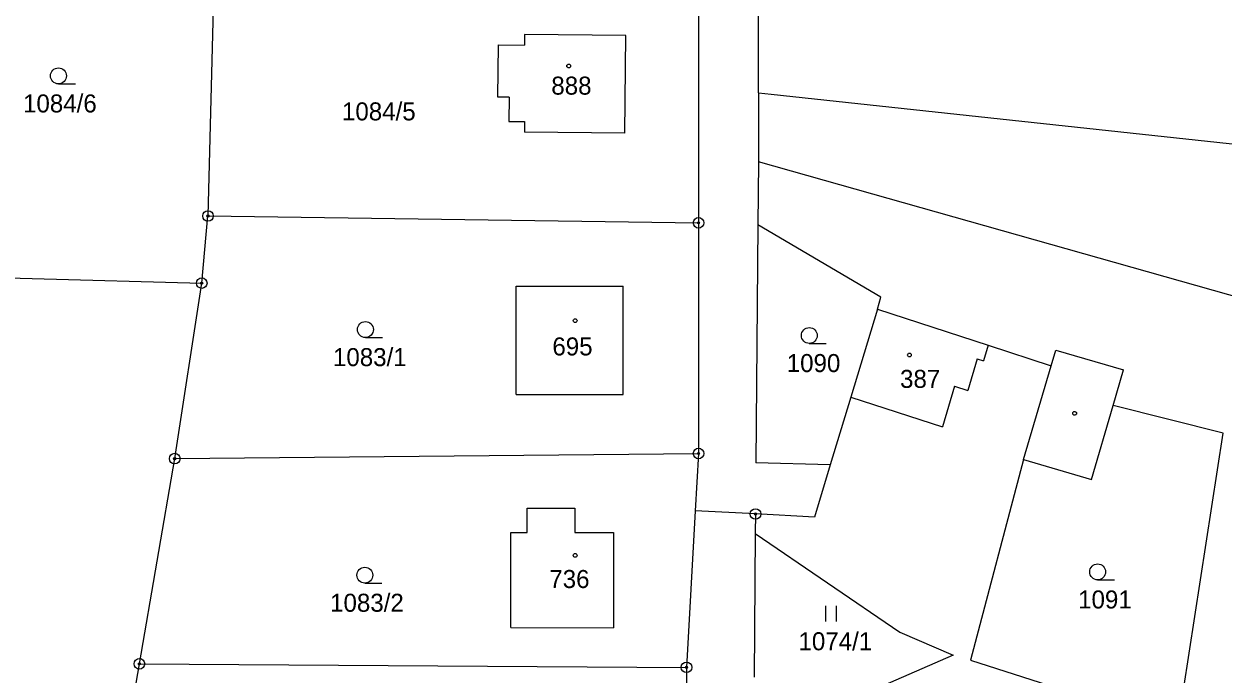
# Model space of a CAD drawing. Extents: x -439246 to -433691, y -1130252 to -1121148.
# Drawn here: x -438459.2 to -438346, y -1123737.6 to -1123676.3 of the extents above; entities that cross this region are included whole.
import ezdxf

# ---------------------------------------------------------------- set-up
doc = ezdxf.new("R2010")
doc.units = 0
for name, color, linetype in [('Vrstva 1', 7, 'Continuous'), ('Vrstva 18', 7, 'Continuous'), ('Vrstva 19', 7, 'Continuous'), ('Vrstva 24', 7, 'Continuous'), ('Vrstva 25', 7, 'Continuous'), ('Vrstva 3', 7, 'Continuous'), ('Vrstva 37', 7, 'Continuous'), ('Vrstva 4', 7, 'Continuous')]:
    doc.layers.add(name, color=color, linetype=linetype)

msp = doc.modelspace()

# ---------------------------------------------------------------- linework, layer by layer
at = {"layer": 'Vrstva 1'}
for p, q in [((-438389.9, -1123682.75), (-438389.9, -1123651.69)), ((-438389.9, -1123682.75), (-438388.7, -1123682.88)), ((-438388.7, -1123682.88), (-438308.12, -1123691.55))]:
    msp.add_line(p, q, dxfattribs=at)
for points in [[(-438441.27, -1123672.37), (-438441.82, -1123694.37)], [(-438395.54, -1123673.02), (-438395.54, -1123695.02)], [(-438411.95, -1123677.27), (-438411.96, -1123678.26)], [(-438402.41, -1123677.36), (-438411.95, -1123677.27)], [(-438402.5, -1123686.56), (-438402.41, -1123677.36)], [(-438414.47, -1123683.16), (-438414.42, -1123678.24)], [(-438414.42, -1123678.24), (-438411.96, -1123678.26)], [(-438413.42, -1123683.17), (-438414.47, -1123683.16)], [(-438413.42, -1123683.17), (-438413.44, -1123685.46)], [(-438389.9, -1123682.75), (-438389.9, -1123689.26)], [(-438413.44, -1123685.46), (-438411.95, -1123685.47)], [(-438411.95, -1123685.47), (-438411.96, -1123686.47)], [(-438402.5, -1123686.56), (-438411.96, -1123686.47)], [(-438389.9, -1123689.26), (-438389.95, -1123695.2)], [(-438330.16, -1123706.15), (-438389.9, -1123689.26)], [(-438442.41, -1123700.7), (-438441.82, -1123694.37)], [(-438441.82, -1123694.37), (-438395.54, -1123695.02)], [(-438395.54, -1123695.02), (-438395.54, -1123716.77)], [(-438389.95, -1123695.2), (-438390.13, -1123717.66)], [(-438378.33, -1123702.04), (-438389.95, -1123695.2)], [(-438467.4, -1123700.01), (-438458.4, -1123700.26)], [(-438458.4, -1123700.26), (-438442.41, -1123700.7)], [(-438444.96, -1123717.25), (-438442.41, -1123700.7)], [(-438412.75, -1123711.19), (-438412.75, -1123700.99)], [(-438412.75, -1123700.99), (-438402.65, -1123700.99)], [(-438402.65, -1123711.19), (-438402.65, -1123700.99)], [(-438378.67, -1123703.16), (-438378.33, -1123702.04)], [(-438378.67, -1123703.16), (-438381.18, -1123711.44)], [(-438378.67, -1123703.16), (-438368.21, -1123706.55)], [(-438368.21, -1123706.55), (-438362.26, -1123708.49)], [(-438362.26, -1123708.49), (-438361.82, -1123707.01)], [(-438361.82, -1123707.01), (-438355.44, -1123708.89)], [(-438356.43, -1123712.24), (-438355.44, -1123708.89)], [(-438412.75, -1123711.19), (-438402.65, -1123711.19)], [(-438381.18, -1123711.44), (-438383.12, -1123717.84)], [(-438358.48, -1123719.21), (-438356.43, -1123712.24)], [(-438346.06, -1123714.85), (-438356.43, -1123712.24)], [(-438350.32, -1123742.52), (-438346.06, -1123714.85)], [(-438448.29, -1123736.6), (-438444.96, -1123717.25)], [(-438444.96, -1123717.25), (-438395.54, -1123716.77)], [(-438395.54, -1123716.77), (-438395.85, -1123722.16)], [(-438364.87, -1123717.32), (-438369.87, -1123736.25)], [(-438364.87, -1123717.32), (-438358.48, -1123719.21)], [(-438383.12, -1123717.84), (-438390.13, -1123717.66)], [(-438383.12, -1123717.84), (-438384.61, -1123722.77)], [(-438411.71, -1123724.22), (-438411.71, -1123721.92)], [(-438411.71, -1123721.92), (-438407.21, -1123721.92)], [(-438407.21, -1123721.92), (-438407.21, -1123724.2)], [(-438395.85, -1123722.16), (-438396.68, -1123736.93)], [(-438390.17, -1123722.47), (-438395.85, -1123722.16)], [(-438390.17, -1123722.47), (-438390.19, -1123724.32)], [(-438384.61, -1123722.77), (-438390.17, -1123722.47)], [(-438413.26, -1123733.17), (-438413.26, -1123724.22)], [(-438413.26, -1123724.22), (-438411.71, -1123724.22)], [(-438407.21, -1123724.2), (-438403.56, -1123724.2)], [(-438403.56, -1123724.2), (-438403.56, -1123733.2)], [(-438390.19, -1123724.32), (-438390.3, -1123737.87)], [(-438390.19, -1123724.32), (-438376.56, -1123733.62)], [(-438413.26, -1123733.17), (-438403.56, -1123733.2)], [(-438376.56, -1123733.62), (-438371.53, -1123735.78)], [(-438452.06, -1123758.44), (-438448.29, -1123736.6)], [(-438448.29, -1123736.6), (-438396.68, -1123736.93)], [(-438371.53, -1123735.78), (-438378.66, -1123738.89)], [(-438369.87, -1123736.25), (-438351.93, -1123742)], [(-438396.68, -1123736.93), (-438396.52, -1123757.13)]]:
    msp.add_lwpolyline(points, dxfattribs=at)
at = {"layer": 'Vrstva 24'}
for centre, radius in [((-438441.82, -1123694.37), 0.5), ((-438441.82, -1123694.37), 0.1), ((-438395.54, -1123695.02), 0.5), ((-438395.54, -1123695.02), 0.1), ((-438442.41, -1123700.7), 0.5), ((-438442.41, -1123700.7), 0.1), ((-438444.96, -1123717.25), 0.5), ((-438444.96, -1123717.25), 0.1), ((-438395.54, -1123716.77), 0.5), ((-438395.54, -1123716.77), 0.1), ((-438390.17, -1123722.47), 0.5), ((-438390.17, -1123722.47), 0.1), ((-438448.29, -1123736.6), 0.5), ((-438448.29, -1123736.6), 0.1), ((-438396.68, -1123736.93), 0.5), ((-438396.68, -1123736.93), 0.1)]:
    msp.add_circle(centre, radius, dxfattribs=at)
at = {"layer": 'Vrstva 25'}
for p, q in [((-438455.93, -1123681.91), (-438454.33, -1123681.91)), ((-438426.97, -1123705.83), (-438425.37, -1123705.83)), ((-438385.09, -1123706.39), (-438383.49, -1123706.39)), ((-438357.89, -1123728.68), (-438356.29, -1123728.68)), ((-438427.02, -1123728.99), (-438425.42, -1123728.99)), ((-438383.53, -1123732.62), (-438383.53, -1123731.12)), ((-438382.53, -1123732.62), (-438382.53, -1123731.12))]:
    msp.add_line(p, q, dxfattribs=at)
for centre, radius in [((-438455.93, -1123681.16), 0.75), ((-438407.79, -1123680.23), 0.175), ((-438426.97, -1123705.08), 0.75), ((-438407.18, -1123704.24), 0.175), ((-438385.09, -1123705.64), 0.75), ((-438375.65, -1123707.48), 0.175), ((-438360.06, -1123712.98), 0.175), ((-438407.18, -1123726.37), 0.175), ((-438427.02, -1123728.24), 0.75), ((-438357.89, -1123727.93), 0.75)]:
    msp.add_circle(centre, radius, dxfattribs=at)
at = {"layer": 'Vrstva 3'}
for points in [[(-438411.95, -1123677.27), (-438411.96, -1123678.26)], [(-438402.41, -1123677.36), (-438411.95, -1123677.27)], [(-438402.5, -1123686.56), (-438402.41, -1123677.36)], [(-438414.47, -1123683.16), (-438414.42, -1123678.24)], [(-438414.42, -1123678.24), (-438411.96, -1123678.26)], [(-438413.42, -1123683.17), (-438414.47, -1123683.16)], [(-438413.42, -1123683.17), (-438413.44, -1123685.46)], [(-438413.44, -1123685.46), (-438411.95, -1123685.47)], [(-438411.95, -1123685.47), (-438411.96, -1123686.47)], [(-438402.5, -1123686.56), (-438411.96, -1123686.47)], [(-438412.75, -1123711.19), (-438412.75, -1123700.99)], [(-438412.75, -1123700.99), (-438402.65, -1123700.99)], [(-438402.65, -1123711.19), (-438402.65, -1123700.99)], [(-438378.67, -1123703.16), (-438381.18, -1123711.44)], [(-438378.67, -1123703.16), (-438368.21, -1123706.55)], [(-438368.21, -1123706.55), (-438368.66, -1123708.03)], [(-438369.24, -1123707.85), (-438370.14, -1123710.82)], [(-438369.24, -1123707.85), (-438368.66, -1123708.03)], [(-438371.38, -1123710.41), (-438372.54, -1123714.24)], [(-438371.38, -1123710.41), (-438370.14, -1123710.82)], [(-438412.75, -1123711.19), (-438402.65, -1123711.19)], [(-438381.18, -1123711.44), (-438372.54, -1123714.24)], [(-438411.71, -1123724.22), (-438411.71, -1123721.92)], [(-438411.71, -1123721.92), (-438407.21, -1123721.92)], [(-438407.21, -1123721.92), (-438407.21, -1123724.2)], [(-438413.26, -1123733.17), (-438413.26, -1123724.22)], [(-438413.26, -1123724.22), (-438411.71, -1123724.22)], [(-438407.21, -1123724.2), (-438403.56, -1123724.2)], [(-438403.56, -1123724.2), (-438403.56, -1123733.2)], [(-438413.26, -1123733.17), (-438403.56, -1123733.2)]]:
    msp.add_lwpolyline(points, dxfattribs=at)
at = {"layer": 'Vrstva 37'}
for centre in [(-438407.79, -1123680.23), (-438407.18, -1123704.24), (-438375.65, -1123707.48), (-438407.18, -1123726.37)]:
    msp.add_circle(centre, 0.175, dxfattribs=at)
at = {"layer": 'Vrstva 4'}
for points in [[(-438368.21, -1123706.55), (-438368.66, -1123708.03)], [(-438369.24, -1123707.85), (-438370.14, -1123710.82)], [(-438369.24, -1123707.85), (-438368.66, -1123708.03)], [(-438364.87, -1123717.32), (-438362.26, -1123708.49)], [(-438371.38, -1123710.41), (-438372.54, -1123714.24)], [(-438371.38, -1123710.41), (-438370.14, -1123710.82)], [(-438381.18, -1123711.44), (-438372.54, -1123714.24)]]:
    msp.add_lwpolyline(points, dxfattribs=at)

# ---------------------------------------------------------------- texts
at = {"layer": 'Vrstva 18'}
for s, p in [('1084/6', (-438459.27, -1123684.61)), ('1084/5', (-438429.18, -1123685.36)), ('1083/1', (-438430.03, -1123708.53)), ('1090', (-438387.22, -1123709.09)), ('1091', (-438359.73, -1123731.38)), ('1083/2', (-438430.3, -1123731.69)), ('1074/1', (-438386.11, -1123735.32))]:
    msp.add_text(s, height=1.7, dxfattribs=at).set_placement(p)
at = {"layer": 'Vrstva 19'}
for s, p in [('888', (-438409.43, -1123682.93)), ('695', (-438409.33, -1123707.52)), ('387', (-438376.53, -1123710.58)), ('736', (-438409.62, -1123729.45))]:
    msp.add_text(s, height=1.7, dxfattribs=at).set_placement(p)

doc.saveas('drawing.dxf')
